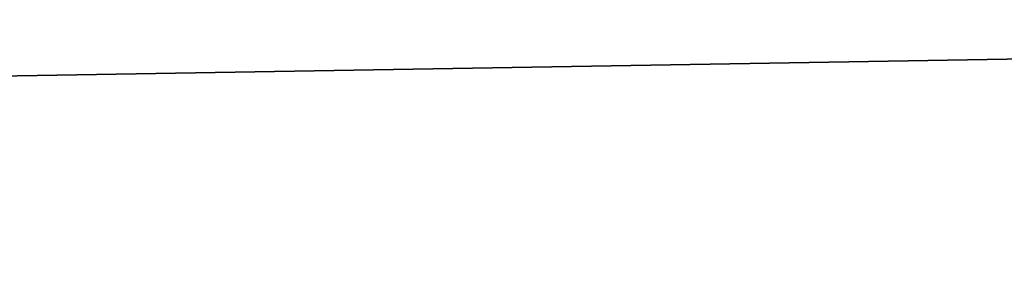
# Model space of a CAD drawing. Header units: millimetres. Extents: x -522 to 188, y -54 to 63.
# Tile 807 of 1056: x -2.513187 to -2.510593, y -36.799354 to -36.798708. Entities that reach past the tile are written whole.
import ezdxf

# ---------------------------------------------------------------- set-up
doc = ezdxf.new("R2010")
doc.units = ezdxf.units.MM
doc.header["$LTSCALE"] = 65.185185
for name, color, linetype in [('1', 7, 'CONTINUOUS'), ('2', 7, 'CONTINUOUS'), ('8', 7, 'CONTINUOUS'), ('9', 7, 'CONTINUOUS')]:
    doc.layers.add(name, color=color, linetype=linetype)

msp = doc.modelspace()

# ---------------------------------------------------------------- linework, layer by layer
at = {"layer": '1', "color": 7, "linetype": 'CONTINUOUS'}
for points in [[(-2.5362295, -36.8, -12.7501964), (-1.6968405, 23, -12.8887832), (-1.696884, -36.8, -12.8887768), (-2.5362295, -36.8, -12.7501964)], [(-2.5361742, 23, -12.7502086), (-1.6968405, 23, -12.8887832), (-2.5362295, -36.8, -12.7501964), (-2.5361742, 23, -12.7502086)]]:
    msp.add_3dface(points, dxfattribs=at)
at = {"layer": '2', "color": 7, "linetype": 'CONTINUOUS'}
for points in [[(-1.696884, -36.8, 12.8887768), (-2.5361742, 23, 12.7502086), (-2.5362295, -36.8, 12.7501964), (-1.696884, -36.8, 12.8887768)], [(-1.6968405, 23, 12.8887832), (-2.5361742, 23, 12.7502086), (-1.696884, -36.8, 12.8887768), (-1.6968405, 23, 12.8887832)]]:
    msp.add_3dface(points, dxfattribs=at)
at = {"layer": '8', "color": 3, "linetype": 'CONTINUOUS'}
for points in [[(-2.15, -36.7927089, -10.8087802), (-2.5807847, -36.8, -10.5900652), (-2.8523248, -36.7927089, -10.645021), (-2.15, -36.7927089, -10.8087802)], [(-2.2178455, -36.8, -10.6719753), (-2.5807847, -36.8, -10.5900652), (-2.15, -36.7927089, -10.8087802), (-2.2178455, -36.8, -10.6719753)]]:
    msp.add_3dface(points, dxfattribs=at)
at = {"layer": '9', "color": 3, "linetype": 'CONTINUOUS'}
for points in [[(-2.8523248, -36.7927089, 10.645021), (-2.2178446, -36.8, 10.6719755), (-2.15, -36.7927089, 10.8087802), (-2.8523248, -36.7927089, 10.645021)], [(-2.5807838, -36.8, 10.5900654), (-2.2178446, -36.8, 10.6719755), (-2.8523248, -36.7927089, 10.645021), (-2.5807838, -36.8, 10.5900654)]]:
    msp.add_3dface(points, dxfattribs=at)

doc.saveas('drawing.dxf')
